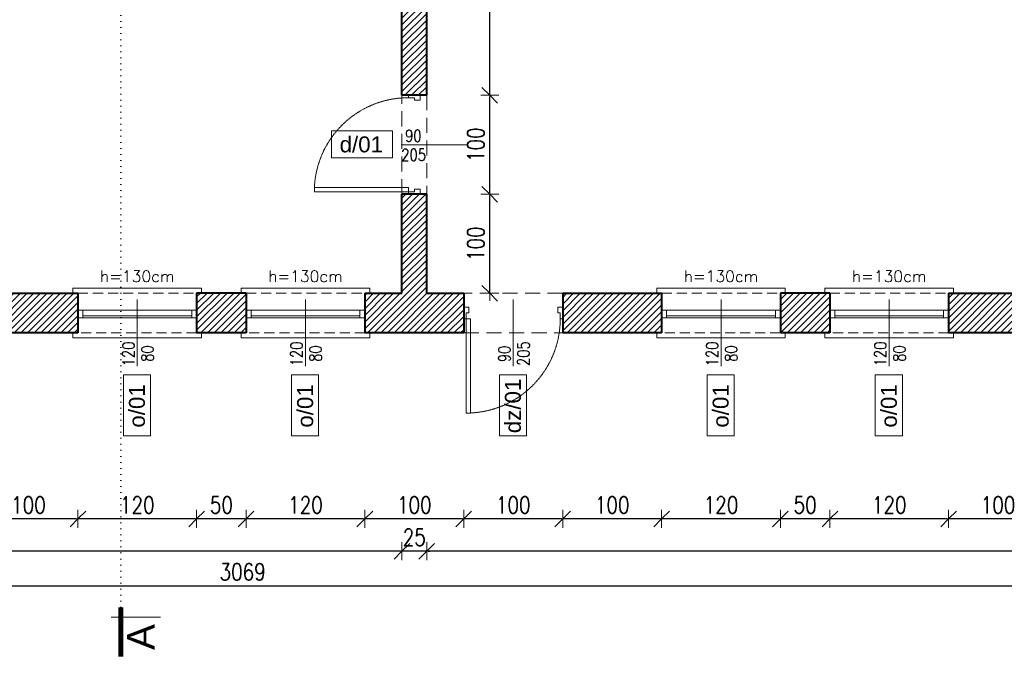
# Model space of a CAD drawing. Header units: millimetres. Extents: x 16720 to 74016, y 25810 to 81213.
# Tile 474 of 477: x 51320 to 52316, y 27392 to 28038. Entities that reach past the tile are written whole.
import ezdxf
from ezdxf.enums import TextEntityAlignment as Align

# ---------------------------------------------------------------- set-up
doc = ezdxf.new("R2010")
doc.units = ezdxf.units.MM
for name, pattern in [('ACAD_ISO07W100', [3, 0, -3]), ('ACAD_ISO10W100', [18, 12, -3, 0, -3]), ('DASHED2', [9.525, 6.35, -3.175]), ('HIDDENX2', [19.05, 12.7, -6.35])]:
    doc.linetypes.add(name, pattern=pattern)
for name, color, linetype, lineweight in [('0P - Doors', 71, 'Continuous', 9), ('1', 7, 'Continuous', 9), ('_GRUBE', 7, 'Continuous', 40), ('_HATCH', 157, 'Continuous', 5), ('_O_KROPKOWANE', 2, 'ACAD_ISO07W100', 9), ('_O_OPISY', 110, 'Continuous', 9), ('_O_PRZEKROJOWE', 22, 'Continuous', 9), ('_OBRÓBKA BLACHARSKA', 182, 'Continuous', 13), ('_OPISY', 110, 'Continuous', 9), ('_PRZERYWANE', 252, 'HIDDENX2', 9), ('_STOLARKA', 150, 'Continuous', 18), ('_WYMIAR', 151, 'Continuous', 9), ('AK_A_osie', 251, 'ACAD_ISO10W100', 9)]:
    doc.layers.add(name, color=color, linetype=linetype, lineweight=lineweight)
doc.styles.add('_PRZEKRÓJ 12', font='ARIALNB.TTF', dxfattribs={"height": 12})
doc.styles.add('Arial', font='arial.ttf')
doc.styles.add('MB_050', font='simplex.shx', dxfattribs={"width": 0.8, "height": 9})
doc.styles.add('ROMANS', font='romans.shx', dxfattribs={"width": 0.8, "height": 17})
doc.styles.get("Standard").update_dxf_attribs({"font": 'arial.ttf'})
doc.dimstyles.new('DOM w 100', dxfattribs={"dimscale": 8, "dimtxt": 2.5, "dimasz": 0.2, "dimexe": 1.25, "dimexo": 2, "dimgap": 0.7, "dimtad": 1, "dimdec": 0, "dimtxsty": 'ROMANS', "dimblk1": 'wymgreg', "dimblk2": 'wymgregII', "dimsah": 1, "dimcen": 2.5, "dimdle": 1, "dimse1": 1, "dimse2": 1, "dimadec": 0, "dimazin": 0, "dimtfac": 1, "dimtdec": 0, "dimtix": 1, "dimtmove": 1, "dimatfit": 3, "dimfxl": 1.25, "dimarcsym": 0})

# ---------------------------------------------------------------- blocks, each defined once
blk = doc.blocks.new('*U6969')
at = {"layer": '_PRZERYWANE', "linetype": 'DASHED2', "ltscale": 0.8}
blk.add_arc((23.4, 99.2), 951.6, 0.04865, 87.61307, dxfattribs=at)
at = {"layer": '_STOLARKA'}
for points in [[(25, 100), (25, 1050), (69, 1050), (69, 100)], [(25, 100), (0, 100), (0, -20), (50, -20), (50, 37.5), (25, 37.5)], [(975, 100), (1000, 100), (1000, -20), (950, -20), (950, 37.5), (975, 37.5)]]:
    blk.add_lwpolyline(points, close=True, dxfattribs=at)
blk = doc.blocks.new('OPIS OTWÓR 50 P')
blk.add_lwpolyline([(77.48, -9.9), (31.61, -9.9), (31.61, 10.45), (77.48, 10.45)], close=True)
at = {"layer": 'AK_A_osie', "linetype": 'Continuous'}
blk.add_line((-25, 0), (25, 0), dxfattribs=at)
at = {"style": 'MB_050', "width": 0.8, "flags": 4}
for tag, p in [('SZER', (0, 0)), ('WYS', (0, -15))]:
    blk.add_attdef(tag, text='', height=9, dxfattribs=at).set_placement(p, align=Align.BOTTOM_CENTER)
at = {"style": 'MB_050', "width": 0.8}
blk.add_attdef('ODPORNOSC_OGNIOWA', text='', height=9, dxfattribs=at).set_placement((-26.55, 0), align=Align.MIDDLE_RIGHT)
at = {"style": '_PRZEKRÓJ 12', "flags": 4}
blk.add_attdef('RODZAJ', text='', height=12, dxfattribs=at).set_placement((54.55, 0.28), align=Align.MIDDLE_CENTER)
blk = doc.blocks.new('*U6970')
at = {"layer": '_PRZERYWANE', "linetype": 'DASHED2', "ltscale": 0.8}
blk.add_arc((-23.4, 99.2), 951.6, 92.38693, 179.95135, dxfattribs=at)
at = {"layer": '_STOLARKA'}
for points in [[(-25, 100), (-25, 1050), (-69, 1050), (-69, 100)], [(-975, 100), (-1000, 100), (-1000, -20), (-950, -20), (-950, 37.5), (-975, 37.5)], [(-25, 100), (0, 100), (0, -20), (-50, -20), (-50, 37.5), (-25, 37.5)]]:
    blk.add_lwpolyline(points, close=True, dxfattribs=at)
blk = doc.blocks.new('wymgreg')
at = {"layer": '1'}
for p, q in [((0, 0), (-4.95, -4.95)), ((4.77, 0), (-3.89, 0)), ((0, 5.67), (0, -5.67)), ((0, 0), (4.95, 4.95))]:
    blk.add_line(p, q, dxfattribs=at)
blk = doc.blocks.new('wymgregII')
at = {"layer": '1', "rotation": 180}
blk.add_blockref('wymgreg', (0, 0), dxfattribs=at)
blk = doc.blocks.new('*D6971')
at = {"layer": '_WYMIAR', "color": 0, "lineweight": -2}
blk.add_line((50013.01, 27465.8), (53078.37, 27465.8), dxfattribs=at)
at = {"layer": 'Defpoints', "color": 0}
for p in [(50011.41, 27721.39), (53079.97, 27721.39), (53079.97, 27465.8)]:
    blk.add_point(p, dxfattribs=at)
at = {"layer": '_WYMIAR', "color": 0, "linetype": 'ByBlock', "lineweight": -2, "xscale": 1.6, "yscale": 1.6, "zscale": 1.6, "rotation": 180}
blk.add_blockref('wymgreg', (50011.41, 27465.8), dxfattribs=at)
at = {"layer": '_WYMIAR', "color": 0, "linetype": 'ByBlock', "lineweight": -2, "xscale": 1.6, "yscale": 1.6, "zscale": 1.6}
blk.add_blockref('wymgregII', (53079.97, 27465.8), dxfattribs=at)
at = {"layer": '_WYMIAR', "color": 0, "insert": (51545.69, 27479.9), "char_height": 17, "attachment_point": 5, "style": 'ROMANS'}
blk.add_mtext('3069', dxfattribs=at)
blk = doc.blocks.new('*D6980')
at = {"layer": '_WYMIAR', "color": 0, "lineweight": -2}
blk.add_line((52357.59, 27533.39), (52260.79, 27533.39), dxfattribs=at)
at = {"layer": 'Defpoints', "color": 0}
for p in [(52259.19, 27721.39), (52359.19, 27721.39), (52259.19, 27533.39)]:
    blk.add_point(p, dxfattribs=at)
at = {"layer": '_WYMIAR', "color": 0, "linetype": 'ByBlock', "lineweight": -2, "xscale": 1.6, "yscale": 1.6, "zscale": 1.6, "rotation": 180}
blk.add_blockref('wymgregII', (52259.19, 27533.39), dxfattribs=at)
at = {"layer": '_WYMIAR', "color": 0, "linetype": 'ByBlock', "lineweight": -2, "xscale": 1.6, "yscale": 1.6, "zscale": 1.6}
blk.add_blockref('wymgreg', (52359.19, 27533.39), dxfattribs=at)
at = {"layer": '_WYMIAR', "color": 0, "insert": (52309.19, 27547.49), "char_height": 17, "attachment_point": 5, "style": 'ROMANS'}
blk.add_mtext('100', dxfattribs=at)
blk = doc.blocks.new('*D6981')
at = {"layer": '_WYMIAR', "color": 0, "lineweight": -2}
blk.add_line((52257.59, 27533.39), (52140.79, 27533.39), dxfattribs=at)
at = {"layer": 'Defpoints', "color": 0}
for p in [(52139.19, 27721.39), (52259.19, 27721.39), (52139.19, 27533.39)]:
    blk.add_point(p, dxfattribs=at)
at = {"layer": '_WYMIAR', "color": 0, "linetype": 'ByBlock', "lineweight": -2, "xscale": 1.6, "yscale": 1.6, "zscale": 1.6, "rotation": 180}
blk.add_blockref('wymgregII', (52139.19, 27533.39), dxfattribs=at)
at = {"layer": '_WYMIAR', "color": 0, "linetype": 'ByBlock', "lineweight": -2, "xscale": 1.6, "yscale": 1.6, "zscale": 1.6}
blk.add_blockref('wymgreg', (52259.19, 27533.39), dxfattribs=at)
at = {"layer": '_WYMIAR', "color": 0, "insert": (52199.19, 27547.49), "char_height": 17, "attachment_point": 5, "style": 'ROMANS'}
blk.add_mtext('120', dxfattribs=at)
blk = doc.blocks.new('*D6982')
at = {"layer": '_WYMIAR', "color": 0, "lineweight": -2}
blk.add_line((52137.59, 27533.39), (52090.79, 27533.39), dxfattribs=at)
at = {"layer": 'Defpoints', "color": 0}
for p in [(52089.19, 27721.39), (52139.19, 27721.39), (52089.19, 27533.39)]:
    blk.add_point(p, dxfattribs=at)
at = {"layer": '_WYMIAR', "color": 0, "linetype": 'ByBlock', "lineweight": -2, "xscale": 1.6, "yscale": 1.6, "zscale": 1.6, "rotation": 180}
blk.add_blockref('wymgregII', (52089.19, 27533.39), dxfattribs=at)
at = {"layer": '_WYMIAR', "color": 0, "linetype": 'ByBlock', "lineweight": -2, "xscale": 1.6, "yscale": 1.6, "zscale": 1.6}
blk.add_blockref('wymgreg', (52139.19, 27533.39), dxfattribs=at)
at = {"layer": '_WYMIAR', "color": 0, "insert": (52114.19, 27547.49), "char_height": 17, "attachment_point": 5, "style": 'ROMANS'}
blk.add_mtext('50', dxfattribs=at)
blk = doc.blocks.new('*D6983')
at = {"layer": '_WYMIAR', "color": 0, "lineweight": -2}
blk.add_line((52087.59, 27533.39), (51970.79, 27533.39), dxfattribs=at)
at = {"layer": 'Defpoints', "color": 0}
for p in [(51969.19, 27721.39), (52089.19, 27721.39), (51969.19, 27533.39)]:
    blk.add_point(p, dxfattribs=at)
at = {"layer": '_WYMIAR', "color": 0, "linetype": 'ByBlock', "lineweight": -2, "xscale": 1.6, "yscale": 1.6, "zscale": 1.6, "rotation": 180}
blk.add_blockref('wymgregII', (51969.19, 27533.39), dxfattribs=at)
at = {"layer": '_WYMIAR', "color": 0, "linetype": 'ByBlock', "lineweight": -2, "xscale": 1.6, "yscale": 1.6, "zscale": 1.6}
blk.add_blockref('wymgreg', (52089.19, 27533.39), dxfattribs=at)
at = {"layer": '_WYMIAR', "color": 0, "insert": (52029.19, 27547.49), "char_height": 17, "attachment_point": 5, "style": 'ROMANS'}
blk.add_mtext('120', dxfattribs=at)
blk = doc.blocks.new('*D6985')
at = {"layer": '_WYMIAR', "color": 0, "lineweight": -2}
blk.add_line((51967.59, 27533.39), (51870.79, 27533.39), dxfattribs=at)
at = {"layer": 'Defpoints', "color": 0}
for p in [(51869.19, 27721.39), (51969.19, 27721.39), (51869.19, 27533.39)]:
    blk.add_point(p, dxfattribs=at)
at = {"layer": '_WYMIAR', "color": 0, "linetype": 'ByBlock', "lineweight": -2, "xscale": 1.6, "yscale": 1.6, "zscale": 1.6, "rotation": 180}
blk.add_blockref('wymgregII', (51869.19, 27533.39), dxfattribs=at)
at = {"layer": '_WYMIAR', "color": 0, "linetype": 'ByBlock', "lineweight": -2, "xscale": 1.6, "yscale": 1.6, "zscale": 1.6}
blk.add_blockref('wymgreg', (51969.19, 27533.39), dxfattribs=at)
at = {"layer": '_WYMIAR', "color": 0, "insert": (51919.19, 27547.49), "char_height": 17, "attachment_point": 5, "style": 'ROMANS'}
blk.add_mtext('100', dxfattribs=at)
blk = doc.blocks.new('*D6986')
at = {"layer": '_WYMIAR', "color": 0, "lineweight": -2}
blk.add_line((51867.59, 27533.39), (51770.79, 27533.39), dxfattribs=at)
at = {"layer": 'Defpoints', "color": 0}
for p in [(51769.19, 27721.39), (51869.19, 27721.39), (51769.19, 27533.39)]:
    blk.add_point(p, dxfattribs=at)
at = {"layer": '_WYMIAR', "color": 0, "linetype": 'ByBlock', "lineweight": -2, "xscale": 1.6, "yscale": 1.6, "zscale": 1.6, "rotation": 180}
blk.add_blockref('wymgregII', (51769.19, 27533.39), dxfattribs=at)
at = {"layer": '_WYMIAR', "color": 0, "linetype": 'ByBlock', "lineweight": -2, "xscale": 1.6, "yscale": 1.6, "zscale": 1.6}
blk.add_blockref('wymgreg', (51869.19, 27533.39), dxfattribs=at)
at = {"layer": '_WYMIAR', "color": 0, "insert": (51819.19, 27547.49), "char_height": 17, "attachment_point": 5, "style": 'ROMANS'}
blk.add_mtext('100', dxfattribs=at)
blk = doc.blocks.new('*D6987')
at = {"layer": '_WYMIAR', "color": 0, "lineweight": -2}
blk.add_line((51767.59, 27533.39), (51670.79, 27533.39), dxfattribs=at)
at = {"layer": 'Defpoints', "color": 0}
for p in [(51669.19, 27721.39), (51769.19, 27721.39), (51669.19, 27533.39)]:
    blk.add_point(p, dxfattribs=at)
at = {"layer": '_WYMIAR', "color": 0, "linetype": 'ByBlock', "lineweight": -2, "xscale": 1.6, "yscale": 1.6, "zscale": 1.6, "rotation": 180}
blk.add_blockref('wymgregII', (51669.19, 27533.39), dxfattribs=at)
at = {"layer": '_WYMIAR', "color": 0, "linetype": 'ByBlock', "lineweight": -2, "xscale": 1.6, "yscale": 1.6, "zscale": 1.6}
blk.add_blockref('wymgreg', (51769.19, 27533.39), dxfattribs=at)
at = {"layer": '_WYMIAR', "color": 0, "insert": (51719.19, 27547.49), "char_height": 17, "attachment_point": 5, "style": 'ROMANS'}
blk.add_mtext('100', dxfattribs=at)
blk = doc.blocks.new('*D6988')
at = {"layer": '_WYMIAR', "color": 0, "lineweight": -2}
blk.add_line((51667.59, 27533.39), (51550.79, 27533.39), dxfattribs=at)
at = {"layer": 'Defpoints', "color": 0}
for p in [(51549.19, 27721.39), (51669.19, 27721.39), (51549.19, 27533.39)]:
    blk.add_point(p, dxfattribs=at)
at = {"layer": '_WYMIAR', "color": 0, "linetype": 'ByBlock', "lineweight": -2, "xscale": 1.6, "yscale": 1.6, "zscale": 1.6, "rotation": 180}
blk.add_blockref('wymgregII', (51549.19, 27533.39), dxfattribs=at)
at = {"layer": '_WYMIAR', "color": 0, "linetype": 'ByBlock', "lineweight": -2, "xscale": 1.6, "yscale": 1.6, "zscale": 1.6}
blk.add_blockref('wymgreg', (51669.19, 27533.39), dxfattribs=at)
at = {"layer": '_WYMIAR', "color": 0, "insert": (51609.19, 27547.49), "char_height": 17, "attachment_point": 5, "style": 'ROMANS'}
blk.add_mtext('120', dxfattribs=at)
blk = doc.blocks.new('*D6989')
at = {"layer": '_WYMIAR', "color": 0, "lineweight": -2}
blk.add_line((51547.59, 27533.39), (51500.79, 27533.39), dxfattribs=at)
at = {"layer": 'Defpoints', "color": 0}
for p in [(51499.19, 27721.39), (51549.19, 27721.39), (51499.19, 27533.39)]:
    blk.add_point(p, dxfattribs=at)
at = {"layer": '_WYMIAR', "color": 0, "linetype": 'ByBlock', "lineweight": -2, "xscale": 1.6, "yscale": 1.6, "zscale": 1.6, "rotation": 180}
blk.add_blockref('wymgregII', (51499.19, 27533.39), dxfattribs=at)
at = {"layer": '_WYMIAR', "color": 0, "linetype": 'ByBlock', "lineweight": -2, "xscale": 1.6, "yscale": 1.6, "zscale": 1.6}
blk.add_blockref('wymgreg', (51549.19, 27533.39), dxfattribs=at)
at = {"layer": '_WYMIAR', "color": 0, "insert": (51524.19, 27547.49), "char_height": 17, "attachment_point": 5, "style": 'ROMANS'}
blk.add_mtext('50', dxfattribs=at)
blk = doc.blocks.new('*D6990')
at = {"layer": '_WYMIAR', "color": 0, "lineweight": -2}
blk.add_line((51497.59, 27533.39), (51380.79, 27533.39), dxfattribs=at)
at = {"layer": 'Defpoints', "color": 0}
for p in [(51379.19, 27721.39), (51499.19, 27721.39), (51379.19, 27533.39)]:
    blk.add_point(p, dxfattribs=at)
at = {"layer": '_WYMIAR', "color": 0, "linetype": 'ByBlock', "lineweight": -2, "xscale": 1.6, "yscale": 1.6, "zscale": 1.6, "rotation": 180}
blk.add_blockref('wymgregII', (51379.19, 27533.39), dxfattribs=at)
at = {"layer": '_WYMIAR', "color": 0, "linetype": 'ByBlock', "lineweight": -2, "xscale": 1.6, "yscale": 1.6, "zscale": 1.6}
blk.add_blockref('wymgreg', (51499.19, 27533.39), dxfattribs=at)
at = {"layer": '_WYMIAR', "color": 0, "insert": (51439.19, 27547.49), "char_height": 17, "attachment_point": 5, "style": 'ROMANS'}
blk.add_mtext('120', dxfattribs=at)
blk = doc.blocks.new('*D6992')
at = {"layer": '_WYMIAR', "color": 0, "lineweight": -2}
blk.add_line((51377.59, 27533.39), (51280.79, 27533.39), dxfattribs=at)
at = {"layer": 'Defpoints', "color": 0}
for p in [(51279.19, 27721.39), (51379.19, 27721.39), (51279.19, 27533.39)]:
    blk.add_point(p, dxfattribs=at)
at = {"layer": '_WYMIAR', "color": 0, "linetype": 'ByBlock', "lineweight": -2, "xscale": 1.6, "yscale": 1.6, "zscale": 1.6, "rotation": 180}
blk.add_blockref('wymgregII', (51279.19, 27533.39), dxfattribs=at)
at = {"layer": '_WYMIAR', "color": 0, "linetype": 'ByBlock', "lineweight": -2, "xscale": 1.6, "yscale": 1.6, "zscale": 1.6}
blk.add_blockref('wymgreg', (51379.19, 27533.39), dxfattribs=at)
at = {"layer": '_WYMIAR', "color": 0, "insert": (51329.19, 27547.49), "char_height": 17, "attachment_point": 5, "style": 'ROMANS'}
blk.add_mtext('100', dxfattribs=at)
blk = doc.blocks.new('*D7008')
at = {"layer": '_WYMIAR', "color": 0, "lineweight": -2}
blk.add_line((53038.37, 27500.74), (51733.29, 27500.74), dxfattribs=at)
at = {"layer": 'Defpoints', "color": 0}
for p in [(51731.69, 27761.39), (53039.97, 27761.39), (51731.69, 27500.74)]:
    blk.add_point(p, dxfattribs=at)
at = {"layer": '_WYMIAR', "color": 0, "linetype": 'ByBlock', "lineweight": -2, "xscale": 1.6, "yscale": 1.6, "zscale": 1.6, "rotation": 180}
blk.add_blockref('wymgregII', (51731.69, 27500.74), dxfattribs=at)
at = {"layer": '_WYMIAR', "color": 0, "linetype": 'ByBlock', "lineweight": -2, "xscale": 1.6, "yscale": 1.6, "zscale": 1.6}
blk.add_blockref('wymgreg', (53039.97, 27500.74), dxfattribs=at)
at = {"layer": '_WYMIAR', "color": 0, "insert": (52385.83, 27514.84), "char_height": 17, "attachment_point": 5, "style": 'ROMANS'}
blk.add_mtext('1308', dxfattribs=at)
blk = doc.blocks.new('*D7009')
at = {"layer": '_WYMIAR', "color": 0, "lineweight": -2}
for p, q in [((51705.09, 27500.74), (51703.49, 27500.74)), ((51731.69, 27500.74), (51706.69, 27500.74)), ((51733.29, 27500.74), (51734.89, 27500.74))]:
    blk.add_line(p, q, dxfattribs=at)
at = {"layer": 'Defpoints', "color": 0}
for p in [(51706.69, 27761.39), (51731.69, 27761.39), (51706.69, 27500.74)]:
    blk.add_point(p, dxfattribs=at)
at = {"layer": '_WYMIAR', "color": 0, "linetype": 'ByBlock', "lineweight": -2, "xscale": 1.6, "yscale": 1.6, "zscale": 1.6}
blk.add_blockref('wymgregII', (51706.69, 27500.74), dxfattribs=at)
at = {"layer": '_WYMIAR', "color": 0, "linetype": 'ByBlock', "lineweight": -2, "xscale": 1.6, "yscale": 1.6, "zscale": 1.6, "rotation": 180}
blk.add_blockref('wymgreg', (51731.69, 27500.74), dxfattribs=at)
at = {"layer": '_WYMIAR', "color": 0, "insert": (51719.19, 27514.84), "char_height": 17, "attachment_point": 5, "style": 'ROMANS'}
blk.add_mtext('25', dxfattribs=at)
blk = doc.blocks.new('*D7011')
at = {"layer": '_WYMIAR', "color": 0, "lineweight": -2}
blk.add_line((51705.09, 27500.74), (50040.01, 27500.74), dxfattribs=at)
at = {"layer": 'Defpoints', "color": 0}
for p in [(50038.41, 27761.39), (51706.69, 27761.39), (50038.41, 27500.74)]:
    blk.add_point(p, dxfattribs=at)
at = {"layer": '_WYMIAR', "color": 0, "linetype": 'ByBlock', "lineweight": -2, "xscale": 1.6, "yscale": 1.6, "zscale": 1.6, "rotation": 180}
blk.add_blockref('wymgregII', (50038.41, 27500.74), dxfattribs=at)
at = {"layer": '_WYMIAR', "color": 0, "linetype": 'ByBlock', "lineweight": -2, "xscale": 1.6, "yscale": 1.6, "zscale": 1.6}
blk.add_blockref('wymgreg', (51706.69, 27500.74), dxfattribs=at)
at = {"layer": '_WYMIAR', "color": 0, "insert": (50872.55, 27514.84), "char_height": 17, "attachment_point": 5, "style": 'ROMANS'}
blk.add_mtext('1668', dxfattribs=at)
blk = doc.blocks.new('*D7018')
at = {"layer": '_WYMIAR', "color": 0, "lineweight": -2}
blk.add_line((51795.4, 27762.99), (51795.4, 27859.79), dxfattribs=at)
at = {"layer": 'Defpoints', "color": 0}
for p in [(51706.69, 27861.39), (51795.4, 27861.39), (51706.69, 27761.39)]:
    blk.add_point(p, dxfattribs=at)
at = {"layer": '_WYMIAR', "color": 0, "linetype": 'ByBlock', "lineweight": -2, "xscale": 1.6, "yscale": 1.6, "zscale": 1.6}
for name, p, rotation in [('wymgregII', (51795.4, 27861.39), 90), ('wymgreg', (51795.4, 27761.39), 270)]:
    blk.add_blockref(name, p, dxfattribs=dict(at, rotation=rotation))
at = {"layer": '_WYMIAR', "color": 0, "insert": (51781.3, 27811.39), "char_height": 17, "attachment_point": 5, "rotation": 90, "style": 'ROMANS'}
blk.add_mtext('100', dxfattribs=at)
blk = doc.blocks.new('*D7019')
at = {"layer": '_WYMIAR', "color": 0, "lineweight": -2}
blk.add_line((51795.4, 27862.99), (51795.4, 27959.79), dxfattribs=at)
at = {"layer": 'Defpoints', "color": 0}
for p in [(51731.69, 27961.39), (51795.4, 27961.39), (51706.69, 27861.39)]:
    blk.add_point(p, dxfattribs=at)
at = {"layer": '_WYMIAR', "color": 0, "linetype": 'ByBlock', "lineweight": -2, "xscale": 1.6, "yscale": 1.6, "zscale": 1.6}
for name, p, rotation in [('wymgregII', (51795.4, 27961.39), 90), ('wymgreg', (51795.4, 27861.39), 270)]:
    blk.add_blockref(name, p, dxfattribs=dict(at, rotation=rotation))
at = {"layer": '_WYMIAR', "color": 0, "insert": (51781.3, 27911.39), "char_height": 17, "attachment_point": 5, "rotation": 90, "style": 'ROMANS'}
blk.add_mtext('100', dxfattribs=at)
blk = doc.blocks.new('*D7020')
at = {"layer": '_WYMIAR', "color": 0, "lineweight": -2}
blk.add_line((51795.4, 27962.99), (51795.4, 28325), dxfattribs=at)
at = {"layer": 'Defpoints', "color": 0}
for p in [(51764.67, 28326.6), (51795.4, 28326.6), (51731.69, 27961.39)]:
    blk.add_point(p, dxfattribs=at)
at = {"layer": '_WYMIAR', "color": 0, "linetype": 'ByBlock', "lineweight": -2, "xscale": 1.6, "yscale": 1.6, "zscale": 1.6}
for name, p, rotation in [('wymgregII', (51795.4, 28326.6), 90), ('wymgreg', (51795.4, 27961.39), 270)]:
    blk.add_blockref(name, p, dxfattribs=dict(at, rotation=rotation))
at = {"layer": '_WYMIAR', "color": 0, "insert": (51781.3, 28144), "char_height": 17, "attachment_point": 5, "rotation": 90, "style": 'ROMANS'}
blk.add_mtext('365', dxfattribs=at)

msp = doc.modelspace()

# ---------------------------------------------------------------- hatches: boundary and pattern name
at = {"layer": '_HATCH'}
h = msp.add_hatch(dxfattribs=at)
h.set_pattern_fill('ANSI31', color=157, scale=1.5)
h.paths.add_polyline_path([(50554.19, 27721.39), (50644.19, 27721.39), (50649.19, 27721.39), (50649.19, 27736.39), (50649.19, 27744.39), (50649.19, 27761.39), (50644.19, 27761.39), (50554.19, 27761.39), (50549.19, 27761.39), (50549.19, 27744.39), (50549.19, 27736.39), (50549.19, 27721.39)])
h.paths.add_polyline_path([(50424.19, 27721.39), (50429.19, 27721.39), (50429.19, 27736.39), (50429.19, 27744.39), (50429.19, 27761.39), (50424.19, 27761.39), (50384.19, 27761.39), (50379.19, 27761.39), (50379.19, 27744.39), (50379.19, 27736.39), (50379.19, 27721.39), (50384.19, 27721.39)])
h.paths.add_polyline_path([(50209.19, 27721.39), (50214.19, 27721.39), (50254.19, 27721.39), (50259.19, 27721.39), (50259.19, 27736.39), (50259.19, 27744.39), (50259.19, 27761.39), (50254.19, 27761.39), (50214.19, 27761.39), (50209.19, 27761.39), (50209.19, 27744.39), (50209.19, 27736.39)])
h.paths.add_polyline_path([(51781.69, 28333.1), (51781.69, 28345.1), (51781.69, 28351.6), (50013.41, 28351.6), (50013.41, 27721.39), (50039.19, 27721.39), (50084.19, 27721.39), (50089.19, 27721.39), (50089.19, 27736.39), (50089.19, 27744.39), (50089.19, 27761.39), (50084.19, 27761.39), (50039.19, 27761.39), (50038.41, 27761.39), (50038.41, 28326.6), (51706.69, 28326.6), (51706.69, 27961.39), (51713.19, 27961.39), (51725.19, 27961.39), (51731.69, 27961.39), (51731.69, 28326.6), (51781.69, 28326.6)])
h.paths.add_polyline_path([(51706.69, 27861.39), (51706.69, 27761.39), (51674.19, 27761.39), (51669.19, 27761.39), (51669.19, 27744.39), (51669.19, 27736.39), (51669.19, 27721.39), (51674.19, 27721.39), (51769.19, 27721.39), (51769.19, 27735.39), (51769.19, 27747.39), (51769.19, 27761.39), (51731.69, 27761.39), (51731.69, 27861.39), (51725.19, 27861.39), (51713.19, 27861.39)])
h.paths.add_polyline_path([(50774.19, 27721.39), (50814.19, 27721.39), (50819.19, 27721.39), (50819.19, 27736.39), (50819.19, 27744.39), (50819.19, 27761.39), (50814.19, 27761.39), (50774.19, 27761.39), (50769.19, 27761.39), (50769.19, 27744.39), (50769.19, 27736.39), (50769.19, 27721.39)])
h.paths.add_polyline_path([(50939.19, 27761.39), (50939.19, 27744.39), (50939.19, 27736.39), (50939.19, 27721.39), (50944.19, 27721.39), (50984.19, 27721.39), (50989.19, 27721.39), (50989.19, 27736.39), (50989.19, 27744.39), (50989.19, 27761.39), (50984.19, 27761.39), (50944.19, 27761.39)])
h.paths.add_polyline_path([(51109.19, 27761.39), (51109.19, 27744.39), (51109.19, 27736.39), (51109.19, 27721.39), (51114.19, 27721.39), (51154.19, 27721.39), (51159.19, 27721.39), (51159.19, 27736.39), (51159.19, 27744.39), (51159.19, 27761.39), (51154.19, 27761.39), (51114.19, 27761.39)])
h.paths.add_polyline_path([(51279.19, 27721.39), (51284.19, 27721.39), (51374.19, 27721.39), (51379.19, 27721.39), (51379.19, 27736.39), (51379.19, 27744.39), (51379.19, 27761.39), (51374.19, 27761.39), (51284.19, 27761.39), (51279.19, 27761.39), (51279.19, 27744.39), (51279.19, 27736.39)])
h.paths.add_polyline_path([(51499.19, 27721.39), (51504.19, 27721.39), (51544.19, 27721.39), (51549.19, 27721.39), (51549.19, 27736.39), (51549.19, 27744.39), (51549.19, 27761.39), (51544.19, 27761.39), (51504.19, 27761.39), (51499.19, 27761.39), (51499.19, 27744.39), (51499.19, 27736.39)])
h.paths.add_polyline_path([(51869.19, 27721.39), (51964.19, 27721.39), (51969.19, 27721.39), (51969.19, 27736.39), (51969.19, 27744.39), (51969.19, 27761.39), (51964.19, 27761.39), (51869.19, 27761.39), (51869.19, 27747.39), (51869.19, 27735.39)])
h.paths.add_polyline_path([(52089.19, 27736.39), (52089.19, 27721.39), (52094.19, 27721.39), (52134.19, 27721.39), (52139.19, 27721.39), (52139.19, 27736.39), (52139.19, 27744.39), (52139.19, 27761.39), (52134.19, 27761.39), (52094.19, 27761.39), (52089.19, 27761.39), (52089.19, 27744.39)])
h.paths.add_polyline_path([(52259.19, 27721.39), (52264.19, 27721.39), (52354.19, 27721.39), (52359.19, 27721.39), (52359.19, 27736.39), (52359.19, 27744.39), (52359.19, 27761.39), (52354.19, 27761.39), (52264.19, 27761.39), (52259.19, 27761.39), (52259.19, 27744.39), (52259.19, 27736.39)])
h.paths.add_polyline_path([(52484.19, 27721.39), (52524.19, 27721.39), (52529.19, 27721.39), (52529.19, 27736.39), (52529.19, 27744.39), (52529.19, 27761.39), (52524.19, 27761.39), (52484.19, 27761.39), (52479.19, 27761.39), (52479.19, 27744.39), (52479.19, 27736.39), (52479.19, 27721.39)])
h.paths.add_polyline_path([(52654.19, 27721.39), (52694.19, 27721.39), (52699.19, 27721.39), (52699.19, 27736.39), (52699.19, 27744.39), (52699.19, 27761.39), (52694.19, 27761.39), (52654.19, 27761.39), (52649.19, 27761.39), (52649.19, 27744.39), (52649.19, 27736.39), (52649.19, 27721.39)])
h.paths.add_polyline_path([(52819.19, 27721.39), (52824.19, 27721.39), (52864.19, 27721.39), (52869.19, 27721.39), (52869.19, 27736.39), (52869.19, 27744.39), (52869.19, 27761.39), (52864.19, 27761.39), (52824.19, 27761.39), (52819.19, 27761.39), (52819.19, 27744.39), (52819.19, 27736.39)])
h.paths.add_polyline_path([(51881.69, 28326.6), (53039.97, 28326.6), (53039.97, 27761.39), (52994.19, 27761.39), (52989.19, 27761.39), (52989.19, 27744.39), (52989.19, 27736.39), (52989.19, 27721.39), (52994.19, 27721.39), (53079.97, 27721.39), (53079.97, 28351.6), (51881.69, 28351.6), (51881.69, 28345.1), (51881.69, 28333.1)])

# ---------------------------------------------------------------- linework, layer by layer
at = {"layer": '_GRUBE'}
for p, q in [((51706.69, 27961.39), (51706.69, 28326.6)), ((51731.69, 27961.39), (51731.69, 28326.6)), ((51731.69, 27961.39), (51706.69, 27961.39)), ((51706.69, 27761.39), (51706.69, 27861.39)), ((51731.69, 27861.39), (51706.69, 27861.39)), ((51731.69, 27761.39), (51731.69, 27861.39)), ((51279.19, 27761.39), (51379.19, 27761.39)), ((51379.19, 27761.39), (51379.19, 27721.39)), ((51499.19, 27761.39), (51499.19, 27721.39)), ((51549.19, 27761.39), (51499.19, 27761.39)), ((51549.19, 27761.39), (51549.19, 27721.39)), ((51669.19, 27761.39), (51669.19, 27721.39)), ((51669.19, 27761.39), (51706.69, 27761.39)), ((51731.69, 27761.39), (51769.19, 27761.39)), ((51769.19, 27761.39), (51769.19, 27721.39)), ((51869.19, 27761.39), (51869.19, 27721.39)), ((51869.19, 27761.39), (51969.19, 27761.39)), ((51969.19, 27761.39), (51969.19, 27721.39)), ((52089.19, 27761.39), (52089.19, 27721.39)), ((52139.19, 27761.39), (52089.19, 27761.39)), ((52139.19, 27761.39), (52139.19, 27721.39)), ((52259.19, 27761.39), (52259.19, 27721.39)), ((52259.19, 27761.39), (52359.19, 27761.39)), ((51379.19, 27721.39), (51279.19, 27721.39)), ((51549.19, 27721.39), (51499.19, 27721.39)), ((51769.19, 27721.39), (51669.19, 27721.39)), ((51969.19, 27721.39), (51869.19, 27721.39)), ((52139.19, 27721.39), (52089.19, 27721.39)), ((52359.19, 27721.39), (52259.19, 27721.39))]:
    msp.add_line(p, q, dxfattribs=at)
at = {"layer": '_O_KROPKOWANE', "ltscale": 2}
msp.add_line((51422.67, 27444.1), (51422.67, 28548.1), dxfattribs=at)
at = {"layer": '_O_PRZEKROJOWE', "const_width": 5}
msp.add_lwpolyline([(51422.67, 27444.1), (51422.67, 27394.1)], dxfattribs=at)
at = {"layer": '_O_PRZEKROJOWE'}
msp.add_lwpolyline([(51412.67, 27434.1), (51462.67, 27434.1)], dxfattribs=at)
at = {"layer": '_OBRÓBKA BLACHARSKA'}
for points in [[(51374.19, 27761.39), (51374.19, 27766.39), (51504.19, 27766.39), (51504.19, 27761.39)], [(51544.19, 27761.39), (51544.19, 27766.39), (51674.19, 27766.39), (51674.19, 27761.39)], [(51964.19, 27761.39), (51964.19, 27766.39), (52094.19, 27766.39), (52094.19, 27761.39)], [(52134.19, 27761.39), (52134.19, 27766.39), (52264.19, 27766.39), (52264.19, 27761.39)], [(51374.19, 27721.39), (51374.19, 27716.39), (51504.19, 27716.39), (51504.19, 27721.39)], [(51544.19, 27721.39), (51544.19, 27716.39), (51674.19, 27716.39), (51674.19, 27721.39)], [(51964.19, 27721.39), (51964.19, 27716.39), (52094.19, 27716.39), (52094.19, 27721.39)], [(52134.19, 27721.39), (52134.19, 27716.39), (52264.19, 27716.39), (52264.19, 27721.39)]]:
    msp.add_lwpolyline(points, dxfattribs=at)
at = {"layer": '_PRZERYWANE', "ltscale": 1.2}
for p, q in [((51706.69, 27861.39), (51706.69, 27961.39)), ((51731.69, 27961.39), (51731.69, 27861.39)), ((51869.19, 27761.39), (51769.19, 27761.39)), ((51769.19, 27721.39), (51869.19, 27721.39))]:
    msp.add_line(p, q, dxfattribs=at)
at = {"layer": '_PRZERYWANE', "ltscale": 0.8}
for p, q in [((51379.19, 27761.39), (51499.19, 27761.39)), ((51549.19, 27761.39), (51669.19, 27761.39)), ((51969.19, 27761.39), (52089.19, 27761.39)), ((52139.19, 27761.39), (52259.19, 27761.39)), ((51499.19, 27721.39), (51379.19, 27721.39)), ((51669.19, 27721.39), (51549.19, 27721.39)), ((52089.19, 27721.39), (51969.19, 27721.39)), ((52259.19, 27721.39), (52139.19, 27721.39))]:
    msp.add_line(p, q, dxfattribs=at)
at = {"layer": '_STOLARKA'}
for p, q in [((51379.19, 27744.39), (51499.19, 27744.39)), ((51379.19, 27736.39), (51499.19, 27736.39)), ((51384.19, 27744.39), (51384.19, 27736.39)), ((51384.19, 27738.39), (51494.19, 27738.39)), ((51494.19, 27744.39), (51494.19, 27736.39)), ((51549.19, 27744.39), (51669.19, 27744.39)), ((51549.19, 27736.39), (51669.19, 27736.39)), ((51554.19, 27744.39), (51554.19, 27736.39)), ((51554.19, 27738.39), (51664.19, 27738.39)), ((51664.19, 27744.39), (51664.19, 27736.39)), ((51969.19, 27744.39), (52089.19, 27744.39)), ((51969.19, 27736.39), (52089.19, 27736.39)), ((51974.19, 27744.39), (51974.19, 27736.39)), ((51974.19, 27738.39), (52084.19, 27738.39)), ((52084.19, 27744.39), (52084.19, 27736.39)), ((52139.19, 27744.39), (52259.19, 27744.39)), ((52139.19, 27736.39), (52259.19, 27736.39)), ((52144.19, 27744.39), (52144.19, 27736.39)), ((52144.19, 27738.39), (52254.19, 27738.39)), ((52254.19, 27744.39), (52254.19, 27736.39))]:
    msp.add_line(p, q, dxfattribs=at)

# ---------------------------------------------------------------- block references
at = {"layer": '0P - Doors', "linetype": 'DASHED2', "xscale": -0.1, "yscale": 0.1, "zscale": 0.1}
for name, p, rotation in [('*U6970', (51723.19, 27861.39), 89.99999999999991), ('*U6969', (51769.19, 27745.39), 179.9999999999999)]:
    msp.add_blockref(name, p, dxfattribs=dict(at, rotation=rotation))
at = {"layer": '_OPISY', "color": 7}
ref = msp.add_blockref('OPIS OTWÓR 50 P', (51739.51, 27911.39), dxfattribs=dict(at, xscale=-1.343680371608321, yscale=1.343680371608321, zscale=1.343680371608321, rotation=359.9999999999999))
ref.add_attrib('SZER', '90', dxfattribs={"layer": '0', "height": 12.093, "style": 'MB_050', "width": 0.8, "flags": 4}).set_placement((51718.21, 27910.67), align=Align.BOTTOM_CENTER)
ref.add_attrib('WYS', '205', dxfattribs={"layer": '0', "height": 12.093, "style": 'MB_050', "width": 0.8, "flags": 4}).set_placement((51718.52, 27891.46), align=Align.BOTTOM_CENTER)
ref.add_attrib('RODZAJ', 'd/01', dxfattribs={"layer": '0', "height": 16.124, "style": 'Arial', "flags": 4}).set_placement((51665.65, 27911.76), align=Align.MIDDLE_CENTER)
ref = msp.add_blockref('OPIS OTWÓR 50 P', (51439.19, 27721.39), dxfattribs=dict(at, xscale=-1.343680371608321, yscale=1.343680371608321, zscale=1.343680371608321, rotation=89.99999999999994))
ref.add_attrib('SZER', '120', dxfattribs={"layer": '0', "height": 12.093, "rotation": 90, "style": 'MB_050', "width": 0.8, "flags": 4}).set_placement((51439.91, 27700.09), align=Align.BOTTOM_CENTER)
ref.add_attrib('WYS', '80', dxfattribs={"layer": '0', "height": 12.093, "rotation": 90, "style": 'MB_050', "width": 0.8, "flags": 4}).set_placement((51459.13, 27700.4), align=Align.BOTTOM_CENTER)
ref.add_attrib('RODZAJ', 'o/01', dxfattribs={"layer": '0', "height": 16.124, "rotation": 90, "style": 'Arial', "flags": 4}).set_placement((51438.82, 27647.53), align=Align.MIDDLE_CENTER)
ref = msp.add_blockref('OPIS OTWÓR 50 P', (51609.19, 27721.39), dxfattribs=dict(at, xscale=-1.343680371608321, yscale=1.343680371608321, zscale=1.343680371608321, rotation=89.99999999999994))
ref.add_attrib('SZER', '120', dxfattribs={"layer": '0', "height": 12.093, "rotation": 90, "style": 'MB_050', "width": 0.8, "flags": 4}).set_placement((51609.91, 27700.09), align=Align.BOTTOM_CENTER)
ref.add_attrib('WYS', '80', dxfattribs={"layer": '0', "height": 12.093, "rotation": 90, "style": 'MB_050', "width": 0.8, "flags": 4}).set_placement((51629.13, 27700.4), align=Align.BOTTOM_CENTER)
ref.add_attrib('RODZAJ', 'o/01', dxfattribs={"layer": '0', "height": 16.124, "rotation": 90, "style": 'Arial', "flags": 4}).set_placement((51608.82, 27647.53), align=Align.MIDDLE_CENTER)
ref = msp.add_blockref('OPIS OTWÓR 50 P', (51819.19, 27721.39), dxfattribs=dict(at, xscale=-1.343680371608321, yscale=1.343680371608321, zscale=1.343680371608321, rotation=89.99999999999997))
ref.add_attrib('SZER', '90', dxfattribs={"layer": '0', "height": 12.093, "rotation": 90, "style": 'MB_050', "width": 0.8, "flags": 4}).set_placement((51819.91, 27700.09), align=Align.BOTTOM_CENTER)
ref.add_attrib('WYS', '205', dxfattribs={"layer": '0', "height": 12.093, "rotation": 90, "style": 'MB_050', "width": 0.8, "flags": 4}).set_placement((51839.13, 27700.4), align=Align.BOTTOM_CENTER)
ref.add_attrib('RODZAJ', 'dz/01', dxfattribs={"layer": '0', "height": 16.124, "rotation": 90, "style": 'Arial', "flags": 4}).set_placement((51818.82, 27647.53), align=Align.MIDDLE_CENTER)
ref = msp.add_blockref('OPIS OTWÓR 50 P', (52029.19, 27721.39), dxfattribs=dict(at, xscale=-1.343680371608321, yscale=1.343680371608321, zscale=1.343680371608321, rotation=89.99999999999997))
ref.add_attrib('SZER', '120', dxfattribs={"layer": '0', "height": 12.093, "rotation": 90, "style": 'MB_050', "width": 0.8, "flags": 4}).set_placement((52029.91, 27700.09), align=Align.BOTTOM_CENTER)
ref.add_attrib('WYS', '80', dxfattribs={"layer": '0', "height": 12.093, "rotation": 90, "style": 'MB_050', "width": 0.8, "flags": 4}).set_placement((52049.13, 27700.4), align=Align.BOTTOM_CENTER)
ref.add_attrib('RODZAJ', 'o/01', dxfattribs={"layer": '0', "height": 16.124, "rotation": 90, "style": 'Arial', "flags": 4}).set_placement((52028.82, 27647.53), align=Align.MIDDLE_CENTER)
ref = msp.add_blockref('OPIS OTWÓR 50 P', (52199.19, 27721.39), dxfattribs=dict(at, xscale=-1.343680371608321, yscale=1.343680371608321, zscale=1.343680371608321, rotation=89.99999999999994))
ref.add_attrib('SZER', '120', dxfattribs={"layer": '0', "height": 12.093, "rotation": 90, "style": 'MB_050', "width": 0.8, "flags": 4}).set_placement((52199.91, 27700.09), align=Align.BOTTOM_CENTER)
ref.add_attrib('WYS', '80', dxfattribs={"layer": '0', "height": 12.093, "rotation": 90, "style": 'MB_050', "width": 0.8, "flags": 4}).set_placement((52219.13, 27700.4), align=Align.BOTTOM_CENTER)
ref.add_attrib('RODZAJ', 'o/01', dxfattribs={"layer": '0', "height": 16.124, "rotation": 90, "style": 'Arial', "flags": 4}).set_placement((52198.82, 27647.53), align=Align.MIDDLE_CENTER)

# ---------------------------------------------------------------- texts
at = {"layer": '_O_OPISY', "insert": (51442.67, 27414.1), "char_height": 28, "attachment_point": 5, "rotation": 90}
msp.add_mtext_dynamic_manual_height_columns('\\pxqc;A', width=127.0126, gutter_width=12.5, heights=[0], dxfattribs=at)
at = {"layer": '_OPISY', "char_height": 11.4946, "width": 359.1913, "attachment_point": 5}
for insert in [(51439.19, 27778.49), (51609.19, 27778.49), (52029.19, 27778.49), (52199.19, 27778.49)]:
    msp.add_mtext('{\\Fsimplex|c238;h=130cm}', dxfattribs=dict(at, insert=insert))

# ---------------------------------------------------------------- dimensions: what is measured, and where the dimension line sits
at = {"layer": '_WYMIAR'}
for base, p1, p2, picture, middle in [((51795.4, 28326.6), (51731.69, 27961.39), (51764.67, 28326.6), '*D7020', (51781.3, 28144)), ((51795.4, 27961.39), (51706.69, 27861.39), (51731.69, 27961.39), '*D7019', (51781.3, 27911.39)), ((51795.4, 27861.39), (51706.69, 27761.39), (51706.69, 27861.39), '*D7018', (51781.3, 27811.39))]:
    dim = msp.add_linear_dim(base=base, p1=p1, p2=p2, angle=90, dimstyle='DOM w 100', override={"dimtxsty": 'ROMANS'}, dxfattribs=at)
    dim.commit()
    dim.dimension.update_dxf_attribs({"geometry": picture, "text_midpoint": middle})
for base, p1, p2, picture, middle in [((50038.41, 27500.74), (51706.69, 27761.39), (50038.41, 27761.39), '*D7011', (50872.55, 27514.84)), ((51706.69, 27500.74), (51731.69, 27761.39), (51706.69, 27761.39), '*D7009', (51719.19, 27514.84)), ((51731.69, 27500.74), (53039.97, 27761.39), (51731.69, 27761.39), '*D7008', (52385.83, 27514.84)), ((53079.97, 27465.8), (50011.41, 27721.39), (53079.97, 27721.39), '*D6971', (51545.69, 27479.9))]:
    dim = msp.add_linear_dim(base=base, p1=p1, p2=p2, dimstyle='DOM w 100', override={"dimtxsty": 'ROMANS'}, dxfattribs=at)
    dim.commit()
    dim.dimension.update_dxf_attribs({"geometry": picture, "text_midpoint": middle})
for base, p1, p2, picture, middle in [((51279.19, 27533.39), (51379.19, 27721.39), (51279.19, 27721.39), '*D6992', (51329.19, 27547.49)), ((51379.19, 27533.39), (51499.19, 27721.39), (51379.19, 27721.39), '*D6990', (51439.19, 27547.49)), ((51499.19, 27533.39), (51549.19, 27721.39), (51499.19, 27721.39), '*D6989', (51524.19, 27547.49)), ((51549.19, 27533.39), (51669.19, 27721.39), (51549.19, 27721.39), '*D6988', (51609.19, 27547.49)), ((51669.19, 27533.39), (51769.19, 27721.39), (51669.19, 27721.39), '*D6987', (51719.19, 27547.49)), ((51769.19, 27533.39), (51869.19, 27721.39), (51769.19, 27721.39), '*D6986', (51819.19, 27547.49)), ((51869.19, 27533.39), (51969.19, 27721.39), (51869.19, 27721.39), '*D6985', (51919.19, 27547.49)), ((51969.19, 27533.39), (52089.19, 27721.39), (51969.19, 27721.39), '*D6983', (52029.19, 27547.49)), ((52089.19, 27533.39), (52139.19, 27721.39), (52089.19, 27721.39), '*D6982', (52114.19, 27547.49)), ((52139.19, 27533.39), (52259.19, 27721.39), (52139.19, 27721.39), '*D6981', (52199.19, 27547.49)), ((52259.19, 27533.39), (52359.19, 27721.39), (52259.19, 27721.39), '*D6980', (52309.19, 27547.49))]:
    dim = msp.add_linear_dim(base=base, p1=p1, p2=p2, dimstyle='DOM w 100', dxfattribs=at)
    dim.commit()
    dim.dimension.update_dxf_attribs({"geometry": picture, "text_midpoint": middle})

doc.saveas('drawing.dxf')
